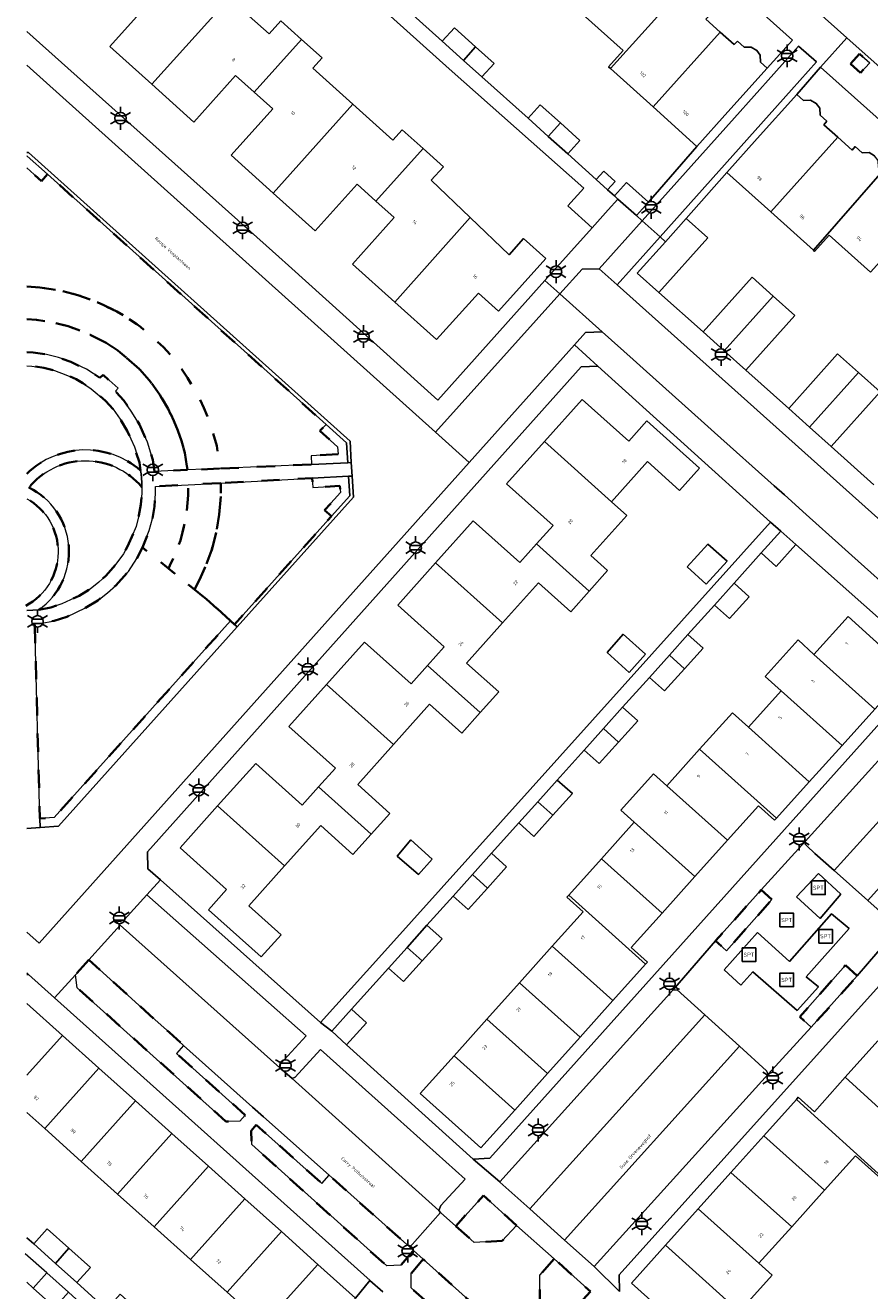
# Model space of a CAD drawing. Extents: x 105780 to 185197, y 477999 to 525027.
# Tile 73 of 562: x 105780 to 105873, y 479051 to 479191. Entities that reach past the tile are written whole.
import ezdxf
from ezdxf.enums import TextEntityAlignment as Align

# ---------------------------------------------------------------- set-up
doc = ezdxf.new("R2010")
doc.units = 0
doc.linetypes.add('XX-HIDDEN', pattern=[4, 2, -2])
for name, color, linetype, lineweight in [('B-GV-GR-HAAG_01-G', 252, 'GR-HAAG1', 13), ('B-GV-GR-MATERIAALGRENS-G', 252, 'XX-HIDDEN', 35), ('B-RO-IE-MEUBILAIR_WEGMEUBILAIR-S', 252, 'Continuous', 25), ('B-RO-IE-TERREINAFSCHEIDING_KUNSTMATIG_HEKWERK-G', 252, 'IE-TERREINAFSCHEIDING-KUNSTMATIG', 18), ('B-XX-KG-KADASTRAAL_BEBOUWING-G', 252, 'Continuous', 20), ('B1-WE-OG-BEBOUWING-T18', 7, 'Continuous', 18), ('B1-WE-OG-TERREIN_ERF-GV', 252, 'Continuous', 18), ('B1-WE-OG-TOPOGRAFIE-T18', 10, 'Continuous', 18), ('B1-WE-VH-VERHARDING_ASFALT-GV', 252, 'Continuous', 18), ('B1-WE-VH-VERHARDING_BETONSTRAATSTEEN-GV', 252, 'Continuous', 18), ('B1-WE-VH-VERHARDING_STRAATBAKSTEEN-GV', 252, 'Continuous', 18), ('B1-WE-VH-VERHARDING_TEGEL-GV', 252, 'Continuous', 18), ('B1-WE-VH-VERHARDING_TEGEL_RUBBER-GV', 252, 'Continuous', 18)]:
    doc.layers.add(name, color=color, linetype=linetype, lineweight=lineweight)
doc.styles.add('NLCS-ISO', font='NLCS-ISO.ttf')
doc.styles.add('NLCS-ISO-M200-T18', font='NLCS-ISO.ttf', dxfattribs={"height": 0.36})
doc.linetypes.add('GR-HAAG1', pattern='A,6,[176,NLCS.shx,S=0.125,R=0,X=0,Y=0],-2', length=8)
doc.linetypes.add('IE-TERREINAFSCHEIDING-KUNSTMATIG', pattern='A,4,[82,NLCS.SHX,S=0.75,R=90,X=0,Y=0],4,-2', length=10)

# ---------------------------------------------------------------- blocks, each defined once
blk = doc.blocks.new('B-SIE-WEG_LICHTMAST-SO')
at = {"ltscale": 0.1}
for p, q in [((-1.1, 0.63), (-2.19, 1.27)), ((0, 1.27), (0, 2.53)), ((1.1, 0.63), (2.19, 1.27)), ((-1.1, -0.63), (-2.19, -1.27)), ((0, -1.27), (0, -2.53)), ((1.1, -0.63), (2.19, -1.27))]:
    blk.add_line(p, q, dxfattribs=at)
at = {"flags": 128}
for points in [[(-1.16, 0.5), (1.16, 0.5)], [(-1.16, -0.5), (1.16, -0.5)]]:
    blk.add_lwpolyline(points, dxfattribs=at)
at = {"ltscale": 0.1}
blk.add_circle((0, 0), 1.27, dxfattribs=at)
at = {"style": 'NLCS-ISO'}
blk.add_attdef('TYPE', text='', height=1.8, dxfattribs=at).set_placement((0, 2.53), align=Align.BOTTOM_CENTER)
blk = doc.blocks.new('SIE-WEG_SPEELTOESTEL-SO')
at = {"flags": 128}
blk.add_lwpolyline([(-0.75, -0.75), (0.75, -0.75), (0.75, 0.75), (-0.75, 0.75)], close=True, dxfattribs=at)
at = {"style": 'NLCS-ISO'}
blk.add_text('SPT', height=0.45, dxfattribs=at).set_placement((0, 0), align=Align.MIDDLE_CENTER)

msp = doc.modelspace()

# ---------------------------------------------------------------- linework, layer by layer
at = {"layer": 'B-GV-GR-HAAG_01-G', "flags": 128}
for points in [[(105780.559, 479176.569), (105780.506, 479176.566)], [(105780.506, 479175.274), (105782.147, 479173.805), (105782.795, 479174.567), (105780.559, 479176.569)], [(105793.183, 479140.069), (105793.186, 479140.553), (105793.11, 479141.519), (105793.052, 479141.909)], [(105780.506, 479126.449), (105781.828, 479126.535)]]:
    msp.add_lwpolyline(points, dxfattribs=at)
for points in [[(105815.772, 479144.957), (105813.53, 479146.96), (105812.818, 479146.255), (105814.794, 479144.489), (105814.857, 479143.683), (105811.862, 479143.523), (105811.91, 479142.564), (105815.906, 479142.744)], [(105815.997, 479141.26), (105812.002, 479141.047), (105812.054, 479140.02), (105815.049, 479140.198), (105815.109, 479139.452), (105813.365, 479137.503), (105814.127, 479136.856), (105816.129, 479139.091)], [(105803.727, 479124.648), (105803.429, 479124.915), (105802.982, 479125.315), (105783.534, 479103.605), (105781.942, 479103.495), (105781.968, 479102.494), (105784.008, 479102.636)]]:
    msp.add_lwpolyline(points, close=True, dxfattribs=at)
for points in [[(105793.052, 479141.909, 0.3894542), (105780.506, 479141.533, 0.3894542)], [(105780.734, 479140.009, -0.4705602), (105793.183, 479140.069)], [(105781.828, 479126.535, 0.5718904), (105780.734, 479140.009)], [(105780.506, 479138.774, -0.5947791), (105780.406, 479126.97)]]:
    msp.add_lwpolyline(points, format="xyb", dxfattribs=at)
at = {"layer": 'B-GV-GR-MATERIAALGRENS-G', "flags": 128}
for points in [[(105871.372, 479186.769), (105872.489, 479185.764), (105873.488, 479186.872), (105872.371, 479187.877)], [(105798.168, 479137.476), (105798.297, 479139.176), (105798.304, 479140.319), (105794.703, 479140.128), (105794.698, 479139.324), (105794.592, 479137.93), (105794.356, 479136.608), (105794.021, 479135.257), (105793.255, 479133.403), (105796.136, 479131.078), (105796.299, 479131.395), (105796.822, 479132.558), (105797.456, 479134.154), (105797.879, 479135.858)], [(105801.906, 479140.511), (105798.304, 479140.319), (105798.297, 479139.176), (105798.168, 479137.476), (105797.879, 479135.858), (105797.456, 479134.154), (105796.822, 479132.558), (105796.299, 479131.395), (105796.136, 479131.078), (105798.998, 479128.769), (105799.544, 479129.834), (105800.138, 479131.153), (105800.892, 479133.05), (105801.402, 479135.107), (105801.744, 479137.022), (105801.896, 479139.028)], [(105814.127, 479136.856), (105813.365, 479137.503), (105815.109, 479139.452), (105815.049, 479140.198), (105812.054, 479140.02), (105812.002, 479141.047), (105801.906, 479140.511), (105801.896, 479139.028), (105801.744, 479137.022), (105801.402, 479135.107), (105800.892, 479133.05), (105800.138, 479131.153), (105799.544, 479129.834), (105798.998, 479128.769), (105800.341, 479127.685), (105802.982, 479125.315), (105803.429, 479124.915)], [(105802.982, 479125.315), (105800.341, 479127.685), (105798.998, 479128.769), (105796.136, 479131.078), (105793.255, 479133.403), (105792.661, 479132.19), (105791.716, 479130.747), (105790.32, 479129.218), (105789.426, 479128.405), (105788.349, 479127.564), (105787.001, 479126.737), (105784.91, 479125.758), (105783.517, 479125.299), (105782.028, 479125.027), (105781.392, 479124.974), (105781.942, 479103.495), (105783.534, 479103.605)], [(105862.694, 479094.551), (105861.521, 479095.618), (105856.488, 479089.996), (105857.704, 479088.89)], [(105787.346, 479087.913), (105785.865, 479086.263), (105786.08, 479084.819), (105802.477, 479070.078), (105804.003, 479070.113), (105804.61, 479070.773), (105797.01, 479077.576), (105797.81, 479078.47), (105796.247, 479079.869), (105794.057, 479081.83)], [(105872.103, 479086.133), (105870.81, 479087.308), (105865.77, 479081.614), (105867.051, 479080.469)], [(105805.815, 479069.694), (105805.263, 479069.039), (105805.325, 479067.518), (105820.219, 479054.129), (105821.771, 479054.223), (105823.149, 479055.848), (105822.745, 479056.211), (105814.187, 479063.839), (105813.862, 479064.129), (105813.063, 479063.233)], [(105827.843, 479058.521), (105829.862, 479056.727), (105832.961, 479056.905), (105834.542, 479058.602), (105830.884, 479061.909)], [(105824.242, 479054.868), (105822.925, 479053.332), (105822.918, 479051.708), (105835.812, 479040.184), (105836.468, 479039.597), (105837.747, 479041.145), (105830.588, 479047.565), (105831.389, 479048.459)], [(105838.677, 479054.921), (105837.089, 479053.11), (105837.101, 479050.243), (105839.653, 479047.944), (105842.683, 479051.297)]]:
    msp.add_lwpolyline(points, close=True, dxfattribs=at)
for points in [[(105782.795, 479174.567), (105782.147, 479173.805), (105780.506, 479175.274)], [(105780.506, 479162.178), (105781.955, 479162.084), (105784.118, 479161.77), (105786.146, 479161.248), (105788.04, 479160.558), (105789.006, 479160.136), (105790.438, 479159.431), (105791.124, 479159.044), (105792.659, 479158.047), (105793.046, 479157.739), (105795.603, 479155.484), (105796.833, 479154.133), (105797.867, 479152.668), (105798.244, 479152.098), (105799.275, 479150.411), (105800.032, 479148.814), (105800.545, 479147.571), (105800.998, 479146.256), (105801.468, 479144.595), (105801.836, 479142.111), (105811.91, 479142.564), (105811.862, 479143.523), (105814.857, 479143.683), (105814.794, 479144.489), (105812.818, 479146.255), (105813.53, 479146.96), (105782.795, 479174.567)], [(105791.124, 479159.044), (105790.438, 479159.431), (105789.006, 479160.136), (105788.04, 479160.558), (105786.146, 479161.248), (105784.118, 479161.77), (105781.955, 479162.084), (105780.506, 479162.178)], [(105780.506, 479158.57), (105781.58, 479158.501), (105783.408, 479158.236), (105785.078, 479157.805), (105786.701, 479157.214), (105787.49, 479156.869), (105788.758, 479156.246), (105789.257, 479155.964), (105790.554, 479155.121), (105790.809, 479154.919), (105792.942, 479153.06), (105794.021, 479151.875), (105794.908, 479150.617), (105795.172, 479150.222), (105796.104, 479148.697), (105796.739, 479147.356), (105797.176, 479146.297), (105797.561, 479145.178), (105797.941, 479143.838), (105798.22, 479141.948), (105801.836, 479142.111), (105801.468, 479144.595), (105800.998, 479146.256), (105800.545, 479147.571), (105800.032, 479148.814), (105799.275, 479150.411), (105798.244, 479152.098), (105797.867, 479152.668), (105796.833, 479154.133), (105795.603, 479155.484), (105793.046, 479157.739), (105792.659, 479158.047), (105791.124, 479159.044)], [(105789.257, 479155.964), (105788.758, 479156.246), (105787.49, 479156.869), (105786.701, 479157.214), (105785.078, 479157.805), (105783.408, 479158.236), (105781.58, 479158.501), (105780.506, 479158.57)], [(105780.506, 479154.961), (105781.204, 479154.918), (105782.698, 479154.701), (105784.01, 479154.363), (105785.363, 479153.87), (105787.078, 479153.06), (105788.571, 479152.099), (105788.92, 479152.458), (105790.602, 479150.969), (105790.28, 479150.636), (105791.208, 479149.617), (105792.1, 479148.345), (105792.932, 479146.983), (105793.807, 479145.023), (105794.414, 479143.08), (105794.612, 479141.786), (105798.22, 479141.948), (105797.941, 479143.838), (105797.561, 479145.178), (105797.176, 479146.297), (105796.739, 479147.356), (105796.104, 479148.697), (105795.172, 479150.222), (105794.908, 479150.617), (105794.021, 479151.875), (105792.942, 479153.06), (105790.809, 479154.919), (105790.554, 479155.121), (105789.257, 479155.964)], [(105790.021, 479148.664), (105789.174, 479149.593), (105787.626, 479150.909), (105786.705, 479151.525), (105785.937, 479151.961), (105784.798, 479152.459), (105783.559, 479152.911), (105782.398, 479153.209), (105781.045, 479153.406), (105780.506, 479153.441)], [(105793.052, 479141.909), (105792.925, 479142.76), (105792.385, 479144.486), (105791.593, 479146.26), (105790.8, 479147.558), (105790.021, 479148.664)], [(105792.869, 479136.924), (105793.083, 479138.122), (105793.179, 479139.387), (105793.183, 479140.069)], [(105781.828, 479126.535), (105783.141, 479126.775), (105784.362, 479127.177), (105786.267, 479128.069), (105787.482, 479128.814), (105788.446, 479129.568), (105789.245, 479130.294), (105790.345, 479131.539), (105791.167, 479132.696), (105791.631, 479133.497), (105792.571, 479135.723), (105792.869, 479136.924)]]:
    msp.add_lwpolyline(points, dxfattribs=at)
for points in [[(105780.506, 479141.533, -0.3894542), (105793.052, 479141.909)], [(105793.183, 479140.069, 0.4705602), (105780.734, 479140.009)], [(105780.734, 479140.009, -0.5718904), (105781.828, 479126.535)], [(105780.406, 479126.97, 0.5947791), (105780.506, 479138.774, 0.5947791)]]:
    msp.add_lwpolyline(points, format="xyb", dxfattribs=at)
at = {"layer": 'B-RO-IE-TERREINAFSCHEIDING_KUNSTMATIG_HEKWERK-G', "flags": 128}
for points in [[(105861.521, 479095.618), (105862.694, 479094.551), (105857.704, 479088.89), (105856.488, 479089.996)], [(105872.103, 479086.133), (105870.81, 479087.308), (105865.77, 479081.614), (105867.051, 479080.469)]]:
    msp.add_lwpolyline(points, dxfattribs=at)
at = {"layer": 'B-XX-KG-KADASTRAAL_BEBOUWING-G', "flags": 128}
for points in [[(105802.83, 479194.019), (105798.402, 479197.987), (105799.687, 479199.421), (105797.422, 479201.452), (105792.209, 479195.639), (105794.252, 479193.807), (105789.65, 479188.676), (105794.306, 479184.499)], [(105854.223, 479196.631), (105853.581, 479197.208), (105853.54, 479197.97), (105853.151, 479198.494), (105852.541, 479198.865), (105851.764, 479198.838), (105851.022, 479199.501), (105850.689, 479199.129), (105849.184, 479200.477), (105841.803, 479192.245), (105846.295, 479188.217), (105844.687, 479186.432), (105844.903, 479186.237)], [(105857.006, 479190.268), (105855.431, 479191.681), (105855.765, 479192.053), (105855.023, 479192.72), (105854.981, 479193.482), (105854.593, 479194.006), (105853.985, 479194.377), (105853.205, 479194.35), (105852.739, 479194.768), (105854.324, 479196.54), (105854.223, 479196.631), (105844.903, 479186.237), (105849.595, 479182.003)], [(105810.813, 479189.444), (105808.534, 479191.487), (105807.251, 479190.056), (105802.83, 479194.019), (105794.306, 479184.499), (105798.944, 479180.339), (105803.548, 479185.472), (105805.601, 479183.632)], [(105826.334, 479189.254), (105828.689, 479187.138), (105830.023, 479188.628), (105827.671, 479190.742)], [(105816.474, 479182.304), (105812.052, 479186.269), (105813.077, 479187.413), (105810.813, 479189.444), (105805.601, 479183.632), (105807.638, 479181.804), (105803.036, 479176.671), (105807.695, 479172.494)], [(105862.197, 479186.283), (105861.454, 479186.95), (105861.411, 479187.712), (105861.024, 479188.236), (105860.415, 479188.606), (105859.637, 479188.58), (105858.889, 479189.251), (105858.556, 479188.879), (105857.006, 479190.268), (105849.595, 479182.003), (105854.431, 479177.638), (105857.854, 479181.449)], [(105830.023, 479188.628), (105828.689, 479187.138), (105830.717, 479185.316), (105832.054, 479186.804)], [(105824.219, 479177.421), (105821.924, 479179.479), (105820.899, 479178.336), (105816.474, 479182.304), (105807.695, 479172.494), (105812.332, 479168.335), (105816.934, 479173.467), (105819.006, 479171.609)], [(105835.8, 479180.751), (105838.033, 479178.745), (105839.372, 479180.231), (105837.137, 479182.239)], [(105869.975, 479178.664), (105868.427, 479180.046), (105868.759, 479180.421), (105868.014, 479181.087), (105867.973, 479181.849), (105867.584, 479182.373), (105866.976, 479182.744), (105866.197, 479182.717), (105865.44, 479183.385), (105861.075, 479178.509), (105857.739, 479174.784), (105862.581, 479170.421)], [(105839.372, 479180.231), (105838.033, 479178.745), (105840.183, 479176.813), (105841.52, 479178.301)], [(105874.921, 479174.914), (105874.459, 479175.326), (105874.419, 479176.088), (105874.03, 479176.611), (105873.421, 479176.983), (105872.643, 479176.956), (105871.889, 479177.624), (105871.557, 479177.251), (105869.975, 479178.664), (105862.581, 479170.421), (105867.278, 479166.188)], [(105829.422, 479169.816), (105825.13, 479173.917), (105826.465, 479175.406), (105824.219, 479177.421), (105819.006, 479171.609), (105821.024, 479169.799), (105816.421, 479164.665), (105821.102, 479160.469)], [(105880.969, 479171.984), (105879.473, 479173.324), (105879.806, 479173.696), (105879.061, 479174.363), (105879.021, 479175.125), (105878.632, 479175.649), (105878.024, 479176.02), (105877.245, 479175.993), (105876.593, 479176.573), (105876.501, 479176.655), (105874.921, 479174.914), (105867.278, 479166.188), (105867.411, 479166.068), (105869.027, 479167.864), (105873.596, 479163.765)], [(105843.315, 479173.999), (105844.58, 479172.862), (105845.415, 479173.792), (105844.151, 479174.928)], [(105845.324, 479172.194), (105845.722, 479171.836), (105847.75, 479170.015), (105849.087, 479171.503), (105846.661, 479173.682)], [(105833.726, 479165.702), (105829.422, 479169.816), (105821.102, 479160.469), (105825.718, 479156.331), (105830.325, 479161.468), (105832.558, 479159.465), (105837.765, 479165.271), (105835.313, 479167.472)], [(105853.256, 479169.708), (105850.955, 479167.138), (105847.856, 479163.677), (105850.239, 479161.544), (105855.639, 479167.575)], [(105862.825, 479161.143), (105860.51, 479163.215), (105855.11, 479157.184), (105857.434, 479155.104)], [(105862.825, 479161.143), (105857.434, 479155.104), (105859.816, 479152.972), (105865.216, 479159.003)], [(105872.25, 479152.705), (105869.951, 479154.764), (105864.552, 479148.732), (105866.859, 479146.667)], [(105872.25, 479152.705), (105866.859, 479146.667), (105869.228, 479144.546), (105874.628, 479150.577)], [(105837.626, 479145.108), (105844.991, 479138.45), (105848.961, 479142.876), (105852.514, 479139.69), (105854.715, 479142.143), (105848.908, 479147.353), (105846.905, 479145.12), (105841.769, 479149.727)], [(105844.991, 479138.45), (105837.626, 479145.108), (105833.431, 479140.431), (105838.565, 479135.829), (105836.747, 479133.801), (105842.559, 479128.589), (105844.58, 479130.843), (105842.716, 479132.514), (105846.681, 479136.934)], [(105836.747, 479133.801), (105834.897, 479131.738), (105829.765, 479136.339), (105825.605, 479131.7), (105832.995, 479125.072), (105836.954, 479129.487), (105840.507, 479126.301), (105842.559, 479128.589)], [(105865.356, 479133.716), (105863.693, 479135.209), (105861.527, 479132.797), (105863.19, 479131.304)], [(105857.755, 479131.882), (105855.65, 479133.757), (105853.369, 479131.248), (105855.454, 479129.352)], [(105832.995, 479125.072), (105825.605, 479131.7), (105821.429, 479127.044), (105826.561, 479122.442), (105824.726, 479120.394), (105830.536, 479115.183), (105832.573, 479117.454), (105829.02, 479120.639)], [(105858.529, 479129.459), (105856.363, 479127.047), (105858.027, 479125.553), (105860.193, 479127.965)], [(105867.344, 479121.606), (105874.068, 479115.577), (105877.808, 479119.72), (105871.11, 479125.787)], [(105848.754, 479121.615), (105846.301, 479123.826), (105844.547, 479121.81), (105846.969, 479119.607)], [(105853.445, 479123.796), (105851.394, 479121.512), (105853.049, 479120.009), (105855.108, 479122.303)], [(105824.726, 479120.394), (105822.893, 479118.35), (105817.761, 479122.954), (105813.582, 479118.294), (105820.972, 479111.667), (105824.944, 479116.097), (105828.499, 479112.911), (105830.536, 479115.183)], [(105867.344, 479121.606), (105865.585, 479123.191), (105861.966, 479119.174), (105863.726, 479117.589), (105870.445, 479111.564), (105874.068, 479115.577)], [(105853.049, 479120.009), (105851.394, 479121.512), (105849.201, 479119.069), (105850.864, 479117.576)], [(105820.972, 479111.667), (105813.582, 479118.294), (105809.424, 479113.656), (105814.556, 479109.056), (105812.702, 479106.989), (105818.514, 479101.777), (105820.565, 479104.064), (105817.011, 479107.25)], [(105863.726, 479117.589), (105860.107, 479113.572), (105866.822, 479107.551), (105870.445, 479111.564)], [(105846.236, 479115.767), (105844.123, 479113.415), (105845.787, 479111.922), (105847.899, 479114.274)], [(105860.107, 479113.572), (105858.348, 479115.156), (105854.726, 479111.135), (105863.199, 479103.537), (105866.822, 479107.551)], [(105845.787, 479111.922), (105844.123, 479113.415), (105841.991, 479111.041), (105843.655, 479109.547)], [(105854.726, 479111.135), (105851.117, 479107.11), (105857.808, 479101.11), (105861.215, 479104.907), (105863.006, 479103.324), (105863.199, 479103.537)], [(105812.702, 479106.989), (105810.888, 479104.966), (105805.756, 479109.568), (105801.559, 479104.887), (105808.95, 479098.259), (105812.939, 479102.708), (105816.491, 479099.522), (105818.514, 479101.777)], [(105851.117, 479107.11), (105849.644, 479108.431), (105846.034, 479104.406), (105847.507, 479103.085), (105854.196, 479097.087), (105857.808, 479101.11)], [(105839.026, 479107.738), (105836.879, 479105.347), (105838.543, 479103.855), (105840.689, 479106.245)], [(105808.95, 479098.259), (105801.559, 479104.887), (105797.417, 479100.268), (105802.553, 479095.663), (105800.55, 479093.43), (105806.357, 479088.222), (105808.558, 479090.675), (105805.005, 479093.861)], [(105838.543, 479103.855), (105836.879, 479105.347), (105834.781, 479103.011), (105836.445, 479101.518)], [(105847.507, 479103.085), (105843.898, 479099.06), (105850.586, 479093.063), (105854.196, 479097.087)], [(105825.209, 479098.998), (105822.863, 479101.131), (105821.348, 479099.334), (105823.708, 479097.326)], [(105831.776, 479099.665), (105829.665, 479097.313), (105831.33, 479095.821), (105833.44, 479098.171)], [(105843.898, 479099.06), (105840.288, 479095.035), (105848.772, 479087.427), (105848.976, 479087.654), (105847.183, 479089.272), (105850.586, 479093.063)], [(105831.33, 479095.821), (105829.665, 479097.313), (105827.532, 479094.938), (105829.196, 479093.444)], [(105840.288, 479095.035), (105840.091, 479094.815), (105841.877, 479093.216), (105838.467, 479089.407), (105845.163, 479083.402), (105848.772, 479087.427)], [(105824.646, 479091.725), (105822.451, 479089.28), (105824.116, 479087.788), (105826.31, 479090.231)], [(105824.116, 479087.788), (105822.451, 479089.28), (105820.402, 479086.998), (105822.066, 479085.504)], [(105838.467, 479089.407), (105834.86, 479085.379), (105841.554, 479079.376), (105845.163, 479083.402)], [(105834.86, 479085.379), (105831.254, 479081.352), (105837.945, 479075.351), (105841.554, 479079.376)], [(105816.314, 479082.445), (105814.148, 479080.033), (105815.776, 479078.53), (105817.977, 479080.952)], [(105831.254, 479081.352), (105827.647, 479077.324), (105834.335, 479071.326), (105837.945, 479075.351)], [(105874.405, 479078.966), (105870.796, 479074.941), (105877.449, 479068.882), (105881.103, 479072.96)], [(105827.647, 479077.324), (105823.909, 479073.149), (105830.59, 479067.149), (105834.335, 479071.326)], [(105792.492, 479072.348), (105788.469, 479075.957), (105782.479, 479069.278), (105786.503, 479065.669)], [(105870.796, 479074.941), (105867.393, 479071.146), (105865.615, 479072.739), (105865.409, 479072.509), (105875.217, 479063.611), (105878.831, 479067.643), (105877.449, 479068.882)], [(105796.516, 479068.739), (105792.492, 479072.348), (105786.503, 479065.669), (105790.527, 479062.061)], [(105865.409, 479072.509), (105861.799, 479068.483), (105868.499, 479062.476), (105871.928, 479066.298), (105873.701, 479064.697), (105875.082, 479063.46), (105875.217, 479063.611)], [(105800.54, 479065.132), (105796.516, 479068.739), (105790.527, 479062.061), (105794.55, 479058.453)], [(105861.799, 479068.483), (105858.19, 479064.458), (105864.888, 479058.451), (105868.499, 479062.476)], [(105804.564, 479061.523), (105800.54, 479065.132), (105794.55, 479058.453), (105798.574, 479054.844)], [(105858.19, 479064.458), (105854.581, 479060.432), (105861.278, 479054.427), (105864.888, 479058.451)], [(105808.587, 479057.914), (105804.564, 479061.523), (105798.574, 479054.844), (105802.598, 479051.236)], [(105854.581, 479060.432), (105850.971, 479056.407), (105857.667, 479050.402), (105859.13, 479049.09), (105862.741, 479053.115), (105861.278, 479054.427)], [(105781.274, 479056.557), (105783.66, 479054.415), (105785.157, 479056.083), (105782.771, 479058.224)], [(105812.611, 479054.306), (105808.587, 479057.914), (105802.598, 479051.236), (105806.621, 479047.628)], [(105785.157, 479056.083), (105783.66, 479054.415), (105786.022, 479052.295), (105787.52, 479053.962)], [(105850.971, 479056.407), (105847.229, 479052.233), (105853.923, 479046.229), (105857.667, 479050.402)], [(105816.78, 479050.567), (105812.611, 479054.306), (105806.621, 479047.628), (105810.805, 479043.876)], [(105782.713, 479053.36), (105781.216, 479051.693), (105783.599, 479049.557), (105785.094, 479051.226)]]:
    msp.add_lwpolyline(points, close=True, dxfattribs=at)
for points in [[(105784.445, 479079.565), (105780.506, 479083.097)], [(105788.469, 479075.957), (105784.445, 479079.565), (105780.506, 479075.173)], [(105780.506, 479075.173), (105784.445, 479079.565)], [(105780.506, 479071.047), (105782.479, 479069.278), (105788.469, 479075.957)], [(105780.506, 479052.329), (105781.216, 479051.693), (105782.713, 479053.36), (105780.343, 479055.485)]]:
    msp.add_lwpolyline(points, dxfattribs=at)
at = {"layer": 'B1-WE-OG-TERREIN_ERF-GV', "flags": 128}
for points in [[(105855.431, 479191.681), (105857.006, 479190.268), (105858.556, 479188.879), (105858.889, 479189.251), (105859.637, 479188.58), (105860.415, 479188.606), (105861.024, 479188.236), (105861.411, 479187.712), (105861.454, 479186.95), (105862.197, 479186.283), (105864.983, 479189.385), (105826.117, 479224.194)], [(105780.506, 479190.33), (105808.311, 479165.483), (105809.392, 479164.517), (105825.862, 479149.637), (105837.671, 479162.839), (105842.893, 479168.677), (105840.199, 479171.095), (105841.958, 479173.055), (105827.111, 479186.213), (105791.9, 479217.839)], [(105802.83, 479194.019), (105807.251, 479190.056), (105808.534, 479191.487), (105810.813, 479189.444), (105813.077, 479187.413), (105812.052, 479186.269), (105816.474, 479182.304), (105820.899, 479178.336), (105821.924, 479179.479), (105824.219, 479177.421), (105826.465, 479175.406), (105825.13, 479173.917), (105829.422, 479169.816), (105833.726, 479165.702), (105835.313, 479167.472), (105837.765, 479165.271), (105832.558, 479159.465), (105830.325, 479161.468), (105825.718, 479156.331), (105821.102, 479160.469), (105816.421, 479164.665), (105821.024, 479169.799), (105819.006, 479171.609), (105816.934, 479173.467), (105812.332, 479168.335), (105807.695, 479172.494), (105803.036, 479176.671), (105807.638, 479181.804), (105805.601, 479183.632), (105803.548, 479185.472), (105798.944, 479180.339), (105794.306, 479184.499), (105789.65, 479188.676), (105794.252, 479193.807)], [(105821.319, 479193.759), (105826.334, 479189.254), (105827.671, 479190.742), (105830.023, 479188.628), (105832.054, 479186.804), (105830.717, 479185.316), (105835.8, 479180.751), (105837.137, 479182.239), (105839.372, 479180.231), (105841.52, 479178.301), (105840.183, 479176.813), (105843.315, 479173.999), (105844.151, 479174.928), (105845.415, 479173.792), (105844.58, 479172.862), (105845.324, 479172.194), (105846.661, 479173.682), (105849.087, 479171.503), (105854.431, 479177.638), (105849.595, 479182.003), (105844.903, 479186.237), (105844.687, 479186.432), (105846.295, 479188.217), (105841.803, 479192.245)], [(105906.947, 479151.725), (105868.079, 479186.375), (105865.44, 479183.385), (105866.197, 479182.717), (105866.976, 479182.744), (105867.584, 479182.373), (105867.973, 479181.849), (105868.014, 479181.087), (105868.759, 479180.421), (105868.427, 479180.046), (105869.975, 479178.664), (105871.557, 479177.251), (105871.889, 479177.624), (105872.643, 479176.956), (105873.421, 479176.983), (105874.03, 479176.611)], [(105873.596, 479163.765), (105869.027, 479167.864), (105867.411, 479166.068), (105867.278, 479166.188), (105862.581, 479170.421), (105857.739, 479174.784), (105853.256, 479169.708), (105855.639, 479167.575), (105850.239, 479161.544), (105855.11, 479157.184), (105860.51, 479163.215), (105862.825, 479161.143), (105865.216, 479159.003), (105859.816, 479152.972), (105864.552, 479148.732), (105869.951, 479154.764), (105872.25, 479152.705), (105874.628, 479150.577), (105869.228, 479144.546), (105873.942, 479140.327)], [(105874.068, 479115.577), (105870.445, 479111.564), (105866.822, 479107.551), (105863.199, 479103.537), (105863.006, 479103.324), (105861.215, 479104.907), (105857.808, 479101.11), (105854.196, 479097.087), (105850.586, 479093.063), (105847.183, 479089.272), (105848.976, 479087.654), (105848.772, 479087.427), (105845.163, 479083.402), (105841.554, 479079.376), (105837.945, 479075.351), (105834.335, 479071.326), (105830.59, 479067.149), (105823.909, 479073.149), (105827.647, 479077.324), (105831.254, 479081.352), (105834.86, 479085.379), (105838.467, 479089.407), (105841.877, 479093.216), (105840.091, 479094.815), (105840.288, 479095.035), (105843.898, 479099.06), (105847.507, 479103.085), (105846.034, 479104.406), (105849.644, 479108.431), (105851.117, 479107.11), (105854.726, 479111.135), (105858.348, 479115.156), (105860.107, 479113.572), (105863.726, 479117.589), (105861.966, 479119.174), (105865.585, 479123.191), (105867.344, 479121.606), (105871.11, 479125.787), (105877.808, 479119.72)], [(105894.683, 479107.426), (105845.838, 479053.151), (105845.904, 479051.304)], [(105783.571, 479083.707), (105780.678, 479086.298), (105780.506, 479086.286)], [(105780.506, 479083.097), (105784.445, 479079.565), (105788.469, 479075.957), (105792.492, 479072.348), (105796.516, 479068.739), (105800.54, 479065.132), (105804.564, 479061.523), (105808.587, 479057.914), (105812.611, 479054.306), (105816.78, 479050.567), (105818.361, 479052.524), (105818.37, 479052.535), (105783.571, 479083.707)], [(105853.923, 479046.229), (105847.229, 479052.233), (105850.971, 479056.407), (105854.581, 479060.432), (105858.19, 479064.458), (105861.799, 479068.483), (105865.409, 479072.509), (105865.615, 479072.739), (105867.393, 479071.146), (105870.796, 479074.941), (105874.405, 479078.966)], [(105790.527, 479062.061), (105786.503, 479065.669), (105782.479, 479069.278), (105780.506, 479071.047)], [(105873.701, 479064.697), (105871.928, 479066.298), (105868.499, 479062.476), (105864.888, 479058.451), (105861.278, 479054.427), (105862.741, 479053.115), (105859.13, 479049.09)], [(105780.506, 479057.246), (105781.274, 479056.557), (105782.771, 479058.224), (105785.157, 479056.083), (105787.52, 479053.962), (105786.022, 479052.295), (105789.312, 479049.343), (105790.809, 479051.01), (105793.289, 479048.784), (105795.557, 479046.749), (105794.059, 479045.081), (105797.371, 479042.109), (105798.868, 479043.776), (105801.291, 479041.602), (105803.609, 479039.522), (105802.112, 479037.854), (105803.933, 479036.22), (105810.805, 479043.876), (105806.621, 479047.628), (105802.598, 479051.236), (105798.574, 479054.844), (105794.55, 479058.453), (105790.527, 479062.061)], [(105780.506, 479040.647), (105783.459, 479038.001), (105787.486, 479034.391), (105791.514, 479030.781), (105795.688, 479027.04), (105802.995, 479035.181), (105801.193, 479036.796), (105799.698, 479035.127), (105797.361, 479037.222), (105794.955, 479039.379), (105796.45, 479041.048), (105793.136, 479044.018), (105791.641, 479042.349), (105790.054, 479040.577), (105787.764, 479042.628), (105785.302, 479044.834), (105786.89, 479046.607), (105788.385, 479048.276), (105785.094, 479051.226), (105783.599, 479049.557), (105781.216, 479051.693), (105780.506, 479052.329)]]:
    msp.add_lwpolyline(points, dxfattribs=at)
for points in [[(105862.538, 479136.204), (105843.516, 479153.405), (105841.67, 479153.317), (105793.806, 479099.837), (105793.863, 479097.959), (105795.255, 479096.719), (105812.905, 479080.998), (105819.69, 479088.479)], [(105836.954, 479129.487), (105832.995, 479125.072), (105829.02, 479120.639), (105832.573, 479117.454), (105830.536, 479115.183), (105828.499, 479112.911), (105824.944, 479116.097), (105820.972, 479111.667), (105817.011, 479107.25), (105820.565, 479104.064), (105818.514, 479101.777), (105816.491, 479099.522), (105812.939, 479102.708), (105808.95, 479098.259), (105805.005, 479093.861), (105808.558, 479090.675), (105806.357, 479088.222), (105800.55, 479093.43), (105802.553, 479095.663), (105797.417, 479100.268), (105801.559, 479104.887), (105805.756, 479109.568), (105810.888, 479104.966), (105812.702, 479106.989), (105814.556, 479109.056), (105809.424, 479113.656), (105813.582, 479118.294), (105817.761, 479122.954), (105822.893, 479118.35), (105824.726, 479120.394), (105826.561, 479122.442), (105821.429, 479127.044), (105825.605, 479131.7), (105829.765, 479136.339), (105834.897, 479131.738), (105836.747, 479133.801), (105838.565, 479135.829), (105833.431, 479140.431), (105837.626, 479145.108), (105841.769, 479149.727), (105846.905, 479145.12), (105848.908, 479147.353), (105854.715, 479142.143), (105852.514, 479139.69), (105848.961, 479142.876), (105844.991, 479138.45), (105846.681, 479136.934), (105842.716, 479132.514), (105844.58, 479130.843), (105842.559, 479128.589), (105840.507, 479126.301)], [(105880.329, 479120.4), (105865.356, 479133.716), (105863.19, 479131.304), (105861.527, 479132.797), (105858.529, 479129.459), (105860.193, 479127.965), (105858.027, 479125.553), (105856.363, 479127.047), (105853.445, 479123.796), (105855.108, 479122.303), (105853.049, 479120.009), (105850.864, 479117.576), (105849.201, 479119.069), (105846.236, 479115.767), (105847.899, 479114.274), (105845.787, 479111.922), (105843.655, 479109.547), (105841.991, 479111.041), (105839.026, 479107.738), (105840.689, 479106.245), (105838.543, 479103.855), (105836.445, 479101.518), (105834.781, 479103.011), (105831.776, 479099.665), (105833.44, 479098.171), (105831.33, 479095.821), (105829.196, 479093.444), (105827.532, 479094.938), (105824.646, 479091.725), (105826.31, 479090.231), (105824.116, 479087.788), (105822.066, 479085.504), (105820.402, 479086.998), (105816.314, 479082.445), (105817.977, 479080.952), (105815.776, 479078.53), (105829.738, 479065.907), (105831.603, 479066.037)], [(105857.755, 479131.882), (105855.454, 479129.352), (105853.369, 479131.248), (105855.65, 479133.757)], [(105848.754, 479121.615), (105846.969, 479119.607), (105844.547, 479121.81), (105846.301, 479123.826)], [(105825.209, 479098.998), (105823.708, 479097.326), (105821.348, 479099.334), (105822.863, 479101.131)]]:
    msp.add_lwpolyline(points, close=True, dxfattribs=at)
at = {"layer": 'B1-WE-VH-VERHARDING_ASFALT-GV', "flags": 128}
msp.add_lwpolyline([(105809.794, 479074.811), (105808.428, 479075.996), (105790.791, 479091.745), (105787.346, 479087.913), (105794.057, 479081.83), (105796.247, 479079.869), (105797.81, 479078.47), (105805.41, 479071.667), (105806.613, 479070.59), (105813.862, 479064.129), (105814.187, 479063.839), (105822.745, 479056.211), (105826.13, 479060.042), (105825.956, 479060.265)], close=True, dxfattribs=at)
at = {"layer": 'B1-WE-VH-VERHARDING_BETONSTRAATSTEEN-GV', "flags": 128}
for points in [[(105871.814, 479195.667), (105871.055, 479196.344), (105870.307, 479197.012), (105866.765, 479200.174), (105866.357, 479200.538), (105863.093, 479196.67), (105870.96, 479189.639), (105874.632, 479186.357), (105877.988, 479190.143), (105874.192, 479193.544)], [(105845.634, 479162.381), (105843.661, 479164.147), (105841.762, 479164.088), (105839.318, 479161.368), (105843.99, 479157.2), (105847.386, 479154.156), (105848.504, 479153.153), (105855.267, 479147.092), (105856.386, 479146.089), (105862.962, 479140.194), (105864.081, 479139.191), (105866.489, 479137.033), (105870.417, 479133.512), (105871.536, 479132.509), (105876.791, 479127.798), (105877.385, 479127.265), (105877.908, 479126.793), (105881.923, 479123.172), (105885.265, 479126.874)], [(105840.925, 479155.748), (105842.135, 479157.101), (105843.99, 479157.2), (105839.318, 479161.368), (105825.604, 479146.103), (105829.317, 479142.768)], [(105886.106, 479126.12), (105882.761, 479122.416), (105884.238, 479121.084), (105885.354, 479120.078), (105887.774, 479117.895), (105885.625, 479115.492), (105885.555, 479115.414), (105869.568, 479097.746), (105873.268, 479094.453), (105889.174, 479112.151), (105891.408, 479114.69), (105893.904, 479112.449), (105895.022, 479111.445), (105901.201, 479105.896), (105902.319, 479104.892), (105908.454, 479099.383), (105909.572, 479098.38), (105912.574, 479095.684), (105917.049, 479091.666), (105918.167, 479090.662), (105924.914, 479084.603), (105926.032, 479083.599), (105932.76, 479077.558), (105936.095, 479081.332)], [(105885.555, 479115.414), (105882.373, 479118.284), (105882.071, 479118.301), (105866.371, 479100.95), (105866.383, 479100.68), (105866.538, 479100.48), (105867.441, 479099.639), (105869.568, 479097.746)], [(105892.578, 479109.082), (105889.641, 479111.73), (105889.174, 479112.151), (105873.268, 479094.453), (105876.674, 479091.421)], [(105802.999, 479086.883), (105793.761, 479095.076), (105791.252, 479092.317), (105790.824, 479092.151), (105790.322, 479092.208), (105790.791, 479091.745), (105808.428, 479075.996), (105808.442, 479076.287), (105808.508, 479076.425), (105811.313, 479079.51)], [(105855.296, 479081.819), (105852.235, 479084.578), (105851.778, 479084.556), (105832.704, 479063.409), (105832.684, 479063.387), (105835.995, 479060.42)], [(105859.124, 479078.367), (105855.296, 479081.819), (105835.995, 479060.42), (105839.834, 479056.98)], [(105821.388, 479070.413), (105812.901, 479078.026), (105810.096, 479074.942), (105809.794, 479074.811), (105825.956, 479060.265), (105826.198, 479060.793), (105828.877, 479063.695)], [(105862.277, 479075.286), (105862.113, 479075.673), (105859.124, 479078.367), (105839.834, 479056.98), (105843.092, 479054.06), (105843.112, 479054.082)], [(105838.677, 479054.921), (105834.542, 479058.602), (105832.961, 479056.905), (105829.862, 479056.727), (105827.843, 479058.521), (105826.13, 479060.042), (105822.745, 479056.211), (105823.149, 479055.848), (105824.242, 479054.868), (105831.389, 479048.459), (105837.925, 479042.597), (105841.3, 479046.46), (105839.653, 479047.944), (105837.101, 479050.243), (105837.089, 479053.11)]]:
    msp.add_lwpolyline(points, close=True, dxfattribs=at)
for points in [[(105780.506, 479090.955), (105781.877, 479089.732), (105829.317, 479142.768), (105825.604, 479146.103), (105780.506, 479186.62)], [(105780.506, 479176.966), (105780.702, 479176.978), (105816.161, 479145.145)], [(105816.161, 479145.145), (105816.306, 479142.762), (105816.396, 479141.281), (105816.538, 479138.949), (105803.727, 479124.648), (105784.008, 479102.636), (105781.968, 479102.494), (105780.506, 479102.392)]]:
    msp.add_lwpolyline(points, dxfattribs=at)
at = {"layer": 'B1-WE-VH-VERHARDING_STRAATBAKSTEEN-GV', "flags": 128}
for points in [[(105816.306, 479142.762), (105815.906, 479142.744), (105811.91, 479142.564), (105801.836, 479142.111), (105798.22, 479141.948), (105794.612, 479141.786), (105794.414, 479143.08), (105793.807, 479145.023), (105792.932, 479146.983), (105792.1, 479148.345), (105791.208, 479149.617), (105790.28, 479150.636), (105790.602, 479150.969), (105788.92, 479152.458), (105788.571, 479152.099), (105787.078, 479153.06), (105785.363, 479153.87), (105784.01, 479154.363), (105782.698, 479154.701), (105781.204, 479154.918), (105780.506, 479154.961)], [(105780.506, 479153.441), (105781.045, 479153.406), (105782.398, 479153.209), (105783.559, 479152.911), (105784.798, 479152.459), (105785.937, 479151.961), (105786.705, 479151.525), (105787.626, 479150.909), (105789.174, 479149.593), (105790.021, 479148.664), (105790.8, 479147.558), (105791.593, 479146.26), (105792.385, 479144.486), (105792.925, 479142.76), (105793.052, 479141.909), (105793.11, 479141.519), (105793.186, 479140.553), (105793.183, 479140.069)], [(105780.506, 479102.392), (105781.968, 479102.494), (105781.942, 479103.495), (105781.392, 479124.974), (105782.028, 479125.027), (105783.517, 479125.299), (105784.91, 479125.758), (105787.001, 479126.737), (105788.349, 479127.564), (105789.426, 479128.405), (105790.32, 479129.218), (105791.716, 479130.747), (105792.661, 479132.19), (105793.255, 479133.403), (105794.021, 479135.257), (105794.356, 479136.608), (105794.592, 479137.93), (105794.698, 479139.324), (105794.703, 479140.128), (105798.304, 479140.319), (105801.906, 479140.511), (105812.002, 479141.047), (105815.997, 479141.26), (105816.396, 479141.281), (105816.306, 479142.762)], [(105793.183, 479140.069), (105793.179, 479139.387), (105793.083, 479138.122), (105792.869, 479136.924), (105792.571, 479135.723), (105791.631, 479133.497), (105791.167, 479132.696), (105790.345, 479131.539), (105789.245, 479130.294), (105788.446, 479129.568), (105787.482, 479128.814), (105786.267, 479128.069), (105784.362, 479127.177), (105783.141, 479126.775), (105781.828, 479126.535), (105780.506, 479126.449)]]:
    msp.add_lwpolyline(points, dxfattribs=at)
at = {"layer": 'B1-WE-VH-VERHARDING_TEGEL-GV', "flags": 128}
for points in [[(105826.117, 479224.194), (105864.983, 479189.385), (105862.197, 479186.283), (105857.854, 479181.449), (105854.431, 479177.638), (105849.087, 479171.503), (105847.75, 479170.015), (105848.396, 479169.437), (105858.566, 479180.799), (105862.907, 479185.649), (105865.635, 479188.697), (105867.616, 479186.977), (105864.865, 479183.899), (105850.36, 479167.669), (105850.955, 479167.138), (105853.256, 479169.708), (105857.739, 479174.784), (105861.075, 479178.509), (105865.44, 479183.385), (105868.079, 479186.375), (105870.96, 479189.639), (105863.093, 479196.67)], [(105791.9, 479217.839), (105827.111, 479186.213), (105841.958, 479173.055), (105840.199, 479171.095), (105842.893, 479168.677), (105844.652, 479170.637), (105845.722, 479171.836), (105845.324, 479172.194), (105844.58, 479172.862), (105843.315, 479173.999), (105840.183, 479176.813), (105838.033, 479178.745), (105835.8, 479180.751), (105830.717, 479185.316), (105828.689, 479187.138), (105826.334, 479189.254), (105821.319, 479193.759)], [(105780.506, 479186.62), (105825.604, 479146.103), (105839.318, 479161.368), (105837.671, 479162.839), (105825.862, 479149.637), (105809.392, 479164.517), (105808.311, 479165.483), (105780.506, 479190.33)], [(105874.632, 479186.357), (105870.96, 479189.639), (105868.079, 479186.375), (105906.947, 479151.725)], [(105780.702, 479176.978), (105780.506, 479176.966)], [(105780.506, 479176.566), (105780.559, 479176.569), (105782.795, 479174.567), (105813.53, 479146.96), (105815.772, 479144.957), (105815.906, 479142.744), (105816.306, 479142.762), (105816.161, 479145.145), (105780.702, 479176.978)], [(105873.942, 479140.327), (105869.228, 479144.546), (105866.859, 479146.667), (105864.552, 479148.732), (105859.816, 479152.972), (105857.434, 479155.104), (105855.11, 479157.184), (105850.239, 479161.544), (105847.856, 479163.677), (105850.955, 479167.138), (105850.36, 479167.669), (105845.634, 479162.381), (105885.265, 479126.874)], [(105876.791, 479127.798), (105871.536, 479132.509), (105870.417, 479133.512), (105866.489, 479137.033), (105864.081, 479139.191), (105862.962, 479140.194), (105856.386, 479146.089), (105855.267, 479147.092), (105848.504, 479153.153), (105847.386, 479154.156), (105843.99, 479157.2), (105842.135, 479157.101), (105840.925, 479155.748), (105843.516, 479153.405), (105862.538, 479136.204), (105863.693, 479135.209), (105865.356, 479133.716), (105880.329, 479120.4)], [(105780.506, 479086.452), (105780.678, 479086.298), (105783.571, 479083.707), (105785.865, 479086.263), (105787.346, 479087.913), (105790.791, 479091.745), (105790.322, 479092.208), (105790.824, 479092.151), (105791.252, 479092.317), (105793.761, 479095.076), (105795.255, 479096.719), (105793.863, 479097.959), (105793.806, 479099.837), (105841.67, 479153.317), (105843.516, 479153.405), (105840.925, 479155.748), (105829.317, 479142.768), (105781.877, 479089.732), (105780.506, 479090.955)], [(105845.904, 479051.304), (105843.112, 479054.082), (105843.092, 479054.06), (105839.834, 479056.98), (105835.995, 479060.42), (105832.684, 479063.387), (105832.704, 479063.409), (105829.738, 479065.907), (105815.776, 479078.53), (105814.148, 479080.033), (105812.905, 479080.998), (105795.255, 479096.719), (105793.761, 479095.076), (105802.999, 479086.883), (105811.313, 479079.51), (105808.508, 479076.425), (105808.442, 479076.287), (105808.428, 479075.996), (105809.794, 479074.811), (105810.096, 479074.942), (105812.901, 479078.026), (105821.388, 479070.413), (105828.877, 479063.695), (105826.198, 479060.793), (105825.956, 479060.265), (105826.13, 479060.042), (105827.843, 479058.521), (105830.884, 479061.909), (105834.542, 479058.602), (105838.677, 479054.921), (105842.683, 479051.297)], [(105780.506, 479086.286), (105780.678, 479086.298), (105780.506, 479086.452)], [(105835.812, 479040.184), (105822.918, 479051.708), (105822.925, 479053.332), (105824.242, 479054.868), (105823.149, 479055.848), (105821.771, 479054.223), (105820.219, 479054.129), (105805.325, 479067.518), (105805.263, 479069.039), (105805.815, 479069.694), (105813.063, 479063.233), (105813.862, 479064.129), (105806.613, 479070.59), (105805.41, 479071.667), (105797.81, 479078.47), (105797.01, 479077.576), (105804.61, 479070.773), (105804.003, 479070.113), (105802.477, 479070.078), (105786.08, 479084.819), (105785.865, 479086.263), (105783.571, 479083.707), (105818.37, 479052.535), (105818.361, 479052.524), (105819.781, 479051.271)], [(105789.312, 479049.343), (105786.022, 479052.295), (105783.66, 479054.415), (105781.274, 479056.557), (105780.506, 479057.246)], [(105780.506, 479055.339), (105782.713, 479053.36), (105785.094, 479051.226)], [(105819.781, 479051.271), (105818.361, 479052.524), (105816.78, 479050.567)]]:
    msp.add_lwpolyline(points, dxfattribs=at)
for points in [[(105848.396, 479169.437), (105850.36, 479167.669), (105864.865, 479183.899), (105867.616, 479186.977), (105865.635, 479188.697), (105862.907, 479185.649), (105858.566, 479180.799)], [(105871.372, 479186.769), (105872.371, 479187.877), (105873.488, 479186.872), (105872.489, 479185.764)], [(105848.396, 479169.437), (105847.75, 479170.015), (105845.722, 479171.836), (105844.652, 479170.637), (105842.893, 479168.677), (105837.671, 479162.839), (105839.318, 479161.368), (105841.762, 479164.088), (105843.661, 479164.147)], [(105850.36, 479167.669), (105848.396, 479169.437), (105843.661, 479164.147), (105845.634, 479162.381)], [(105816.538, 479138.949), (105816.396, 479141.281), (105815.997, 479141.26), (105816.129, 479139.091), (105814.127, 479136.856), (105803.429, 479124.915), (105803.727, 479124.648)], [(105836.879, 479105.347), (105839.026, 479107.738), (105841.991, 479111.041), (105844.123, 479113.415), (105846.236, 479115.767), (105849.201, 479119.069), (105851.394, 479121.512), (105853.445, 479123.796), (105856.363, 479127.047), (105858.529, 479129.459), (105861.527, 479132.797), (105863.693, 479135.209), (105862.538, 479136.204), (105819.69, 479088.479), (105812.905, 479080.998), (105814.148, 479080.033), (105816.314, 479082.445), (105820.402, 479086.998), (105822.451, 479089.28), (105824.646, 479091.725), (105827.532, 479094.938), (105829.665, 479097.313), (105831.776, 479099.665), (105834.781, 479103.011)], [(105866.371, 479100.95), (105882.071, 479118.301), (105880.329, 479120.4), (105831.603, 479066.037), (105829.738, 479065.907), (105832.704, 479063.409), (105851.778, 479084.556), (105856.488, 479089.996), (105861.521, 479095.618)], [(105894.683, 479107.426), (105892.578, 479109.082), (105876.674, 479091.421), (105872.103, 479086.133), (105867.051, 479080.469), (105862.277, 479075.286), (105843.112, 479054.082), (105845.904, 479051.304), (105845.838, 479053.151)], [(105870.81, 479087.308), (105872.103, 479086.133), (105876.674, 479091.421), (105873.268, 479094.453), (105869.568, 479097.746), (105867.441, 479099.639), (105866.538, 479100.48), (105866.383, 479100.68), (105866.371, 479100.95), (105861.521, 479095.618), (105862.694, 479094.551), (105857.704, 479088.89), (105856.488, 479089.996), (105851.778, 479084.556), (105852.235, 479084.578), (105855.296, 479081.819), (105859.124, 479078.367), (105862.113, 479075.673), (105862.277, 479075.286), (105867.051, 479080.469), (105865.77, 479081.614)], [(105865.427, 479094.837), (105867.835, 479097.438), (105870.301, 479095.156), (105868.034, 479092.482)], [(105860.603, 479086.596), (105859.286, 479085.11), (105857.421, 479086.794), (105861.096, 479090.904), (105864.658, 479087.728), (105869.292, 479092.995), (105871.229, 479091.358), (105866.49, 479086.04), (105867.837, 479084.913), (105865.498, 479082.309)]]:
    msp.add_lwpolyline(points, close=True, dxfattribs=at)
at = {"layer": 'B1-WE-VH-VERHARDING_TEGEL_RUBBER-GV', "flags": 128}
for points in [[(105867.835, 479097.438), (105865.427, 479094.837), (105868.034, 479092.482), (105870.301, 479095.156)], [(105869.292, 479092.995), (105864.658, 479087.728), (105861.096, 479090.904), (105857.421, 479086.794), (105859.286, 479085.11), (105860.603, 479086.596), (105865.498, 479082.309), (105867.837, 479084.913), (105866.49, 479086.04), (105871.229, 479091.358)]]:
    msp.add_lwpolyline(points, close=True, dxfattribs=at)

# ---------------------------------------------------------------- block references
at = {"layer": 'B-RO-IE-MEUBILAIR_WEGMEUBILAIR-S', "xscale": 0.5, "yscale": 0.5, "zscale": 0.5}
for p in [(105864.378, 479187.638), (105790.848, 479180.759), (105849.398, 479170.935), (105804.317, 479168.666), (105838.888, 479163.821), (105817.658, 479156.673), (105857.093, 479154.689), (105794.402, 479141.968), (105823.397, 479133.377), (105781.696, 479125.247), (105811.51, 479119.98), (105799.475, 479106.638), (105865.719, 479101.237), (105790.708, 479092.526), (105851.399, 479085.25), (105809.042, 479076.249), (105862.813, 479074.87), (105836.918, 479069.132), (105848.341, 479058.783), (105822.525, 479055.772)]:
    msp.add_blockref('B-SIE-WEG_LICHTMAST-SO', p, dxfattribs=at)
at = {"layer": 'B-RO-IE-MEUBILAIR_WEGMEUBILAIR-S'}
for p in [(105867.83, 479095.852), (105864.335, 479092.29), (105868.622, 479090.509), (105860.179, 479088.465), (105864.335, 479085.695)]:
    msp.add_blockref('SIE-WEG_SPEELTOESTEL-SO', p, dxfattribs=at)

# ---------------------------------------------------------------- texts
at = {"layer": 'B1-WE-OG-BEBOUWING-T18', "style": 'NLCS-ISO-M200-T18'}
for s, rotation, p in [('8', 318.1, (105803.325, 479187.195)), ('102', 318.1, (105848.457, 479185.589)), ('10', 318.1, (105809.856, 479181.338)), ('100', 318.1, (105853.193, 479181.315)), ('12', 318.1, (105816.6, 479175.29)), ('98', 318.1, (105861.315, 479174.118)), ('14', 318.1, (105823.299, 479169.283)), ('96', 318.1, (105866.039, 479169.862)), ('94', 318.1, (105872.326, 479167.457)), ('16', 318.1, (105829.972, 479163.298)), ('18', 48.1, (105846.441, 479142.914)), ('20', 48.1, (105840.47, 479136.255)), ('22', 48.1, (105834.418, 479129.507)), ('24', 48.1, (105828.408, 479122.803)), ('1', 48.1, (105870.971, 479122.795)), ('3', 48.1, (105867.227, 479118.638)), ('26', 48.1, (105822.419, 479116.128)), ('5', 48.1, (105863.608, 479114.621)), ('28', 48.1, (105816.384, 479109.398)), ('7', 48.1, (105859.99, 479110.604)), ('9', 48.1, (105854.614, 479108.163)), ('11', 48.1, (105851.019, 479104.155)), ('30', 48.1, (105810.413, 479102.739)), ('13', 48.1, (105847.285, 479099.99)), ('32', 48.1, (105804.362, 479095.991)), ('15', 48.1, (105843.675, 479095.965)), ('17', 48.1, (105841.852, 479090.338)), ('19', 48.1, (105838.245, 479086.31)), ('21', 48.1, (105834.764, 479082.422)), ('23', 48.1, (105831.032, 479078.255)), ('25', 48.1, (105827.425, 479074.226)), ('82', 318.1, (105781.55, 479072.664)), ('80', 318.1, (105785.619, 479069.015)), ('78', 318.1, (105789.598, 479065.447)), ('18', 48.1, (105868.724, 479065.571)), ('76', 318.1, (105793.649, 479061.814)), ('20', 48.1, (105865.154, 479061.592)), ('74', 318.1, (105797.645, 479058.23)), ('22', 48.1, (105861.503, 479057.522)), ('72', 318.1, (105801.669, 479054.622)), ('24', 48.1, (105857.892, 479053.498))]:
    msp.add_text(s, height=0.36, rotation=rotation, dxfattribs=at).set_placement(p, align=Align.MIDDLE)
at = {"layer": 'B1-WE-OG-TOPOGRAFIE-T18', "style": 'NLCS-ISO-M200-T18'}
for s, rotation, p in [('Roosje Vosplantsoen', 318.1, (105796.59, 479165.809)), ('Suze Groeneweghof', 47.9, (105847.693, 479066.736)), ('Carry Pothuisstraat', 318.1, (105817.035, 479064.398))]:
    msp.add_text(s, height=0.36, rotation=rotation, dxfattribs=at).set_placement(p, align=Align.MIDDLE)

doc.saveas('drawing.dxf')
